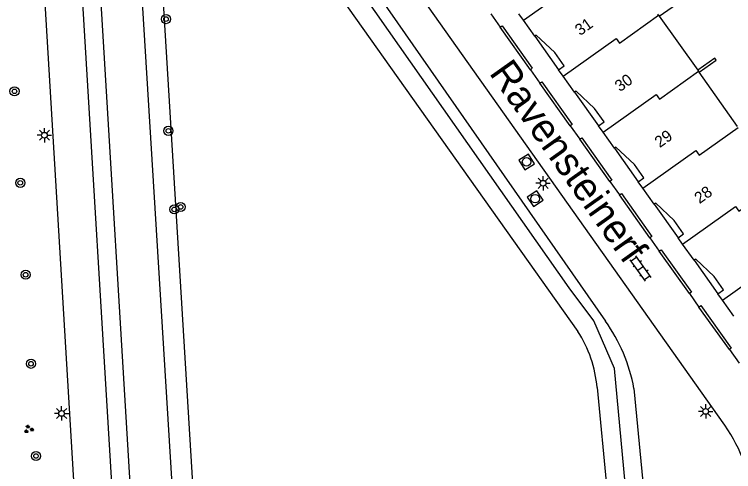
# Model space of a CAD drawing. Extents: x 124000 to 128010, y 398999 to 403000.
# Drawn here: x 126565.9 to 126628.7, y 400332.2 to 400372.1 of the extents above; entities that cross this region are included whole.
import ezdxf

# ---------------------------------------------------------------- set-up
doc = ezdxf.new("R2010")
doc.units = 0
for name, color, linetype in [('gg-afsc-muur', 7, 'Continuous'), ('gg-anno-huisnummerreeks BGT', 7, 'Continuous'), ('gg-anno-openbare ruimte label', 7, 'Continuous'), ('gg-bbg-hoofdgebouw', 7, 'Continuous'), ('gg-bbg-onder overbouw', 7, 'Continuous'), ('gg-bbg-pand overbouw', 7, 'Continuous'), ('gg-bbg-tussenscheiding', 7, 'Continuous'), ('gg-knt-BGT kruinlijn', 7, 'Continuous'), ('gg-knt-verharding', 7, 'Continuous'), ('gg-kntw-bovenkant insteek waterloop', 7, 'Continuous'), ('gt-grn-groengrens', 7, 'Continuous'), ('gt-symb-boom', 7, 'Continuous'), ('gt-symb-groenvak', 7, 'Continuous'), ('gt-symb-klinker verharding', 7, 'Continuous'), ('gt-symb-lichtmast', 7, 'Continuous'), ('gt-symb-rioolschacht', 7, 'Continuous')]:
    doc.layers.add(name, color=color, linetype=linetype)

# ---------------------------------------------------------------- blocks, each defined once
blk = doc.blocks.new('gt0-LMAST')
at = {"layer": 'gt-symb-lichtmast'}
for p, q in [((-0.182, 0.173), (-0.447, 0.438)), ((-0.005, 0.246), (-0.005, 0.621)), ((0.172, 0.173), (0.437, 0.438)), ((-0.255, -0.004), (-0.63, -0.004)), ((-0.182, -0.181), (-0.447, -0.446)), ((-0.005, -0.254), (-0.005, -0.629)), ((0.437, -0.446), (0.172, -0.181)), ((0.245, -0.004), (0.62, -0.004))]:
    blk.add_line(p, q, dxfattribs=at)
blk.add_circle((-0.005, -0.004), 0.25, dxfattribs=at)
blk = doc.blocks.new('gt0-KL1')
at = {"layer": 'gt-symb-klinker verharding'}
for p, q in [((-1.15, 0.3), (1.15, 0.3)), ((-1, -0.3), (-1, 0.3)), ((-0.5, 0.3), (-0.5, 0.45)), ((0, -0.3), (0, 0.3)), ((0.5, 0.3), (0.5, 0.45)), ((1, -0.3), (1, 0.3)), ((-1.15, -0.3), (1.15, -0.3)), ((-0.5, -0.45), (-0.5, -0.3)), ((0.5, -0.45), (0.5, -0.3))]:
    blk.add_line(p, q, dxfattribs=at)
blk = doc.blocks.new('gt0-BOOM')
at = {"layer": 'gt-symb-boom'}
for radius in [0.4, 0.2]:
    blk.add_circle((0, 0), radius, dxfattribs=at)
blk = doc.blocks.new('gt0-RS')
at = {"layer": 'gt-symb-rioolschacht'}
blk.add_lwpolyline([(-0.5, -0.5), (0.5, -0.5), (0.5, 0.5), (-0.5, 0.5)], close=True, dxfattribs=at)
blk.add_circle((0, 0), 0.375, dxfattribs=at)
blk = doc.blocks.new('gt0-GRVAK')
at = {"layer": 'gt-symb-groenvak'}
for p, q in [((-0.11, 0.189), (-0.228, 0.24)), ((-0.182, 0.153), (0.088, 0.153)), ((-0.091, 0.211), (-0.156, 0.322)), ((-0.047, 0.214), (-0.047, 0.393)), ((-0.004, 0.211), (0.061, 0.322)), ((0.015, 0.189), (0.133, 0.24)), ((0.262, -0.052), (0.197, 0.059)), ((0.305, -0.049), (0.305, 0.13)), ((0.349, -0.052), (0.414, 0.059)), ((-0.245, -0.228), (-0.363, -0.177)), ((-0.318, -0.264), (-0.047, -0.264)), ((-0.226, -0.206), (-0.291, -0.095)), ((-0.183, -0.203), (-0.183, -0.024)), ((-0.139, -0.206), (-0.074, -0.095)), ((-0.12, -0.228), (-0.002, -0.177)), ((0.243, -0.074), (0.125, -0.023)), ((0.17, -0.11), (0.441, -0.11)), ((0.368, -0.074), (0.486, -0.023))]:
    blk.add_line(p, q, dxfattribs=at)

msp = doc.modelspace()

# ---------------------------------------------------------------- linework, layer by layer
at = {"layer": 'gg-afsc-muur'}
for p, q in [((126610.987, 400367.267), (126608.356, 400370.972)), ((126614.468, 400362.376), (126611.823, 400366.095)), ((126617.935, 400357.513), (126615.307, 400361.202)), ((126621.416, 400352.595), (126618.76, 400356.337)), ((126624.891, 400347.728), (126622.245, 400351.424)), ((126628.363, 400342.843), (126625.706, 400346.543))]:
    msp.add_line(p, q, dxfattribs=at)
for points in [[(126622.239, 400371.942), (126623.732, 400373.003), (126623.674, 400373.084)], [(126608.356, 400370.972), (126608.529, 400371.104), (126611.157, 400367.391), (126610.987, 400367.267)], [(126627.154, 400368.192), (126627.093, 400368.279), (126625.597, 400367.216)], [(126625.717, 400367.047), (126627.212, 400368.11), (126627.154, 400368.192)], [(126611.823, 400366.095), (126611.992, 400366.212), (126614.635, 400362.492), (126614.468, 400362.376)], [(126615.307, 400361.202), (126615.484, 400361.326), (126618.093, 400357.623), (126617.935, 400357.513)], [(126618.76, 400356.337), (126618.938, 400356.467), (126621.582, 400352.711), (126621.416, 400352.595)], [(126622.245, 400351.424), (126622.418, 400351.546), (126625.054, 400347.844), (126624.891, 400347.728)], [(126625.706, 400346.543), (126625.877, 400346.667), (126628.527, 400342.956), (126628.363, 400342.843)]]:
    msp.add_lwpolyline(points, dxfattribs=at)
at = {"layer": 'gg-bbg-hoofdgebouw'}
for p, q in [((126610.378, 400371.591), (126609.983, 400372.147)), ((126622.182, 400372.022), (126622.119, 400372.111)), ((126622.182, 400372.022), (126622.239, 400371.942)), ((126622.239, 400371.942), (126625.597, 400367.216)), ((126611.365, 400370.201), (126610.378, 400371.591)), ((126613.849, 400366.709), (126613.453, 400367.267)), ((126625.597, 400367.216), (126625.66, 400367.127)), ((126625.717, 400367.047), (126625.66, 400367.127)), ((126629.075, 400362.319), (126625.717, 400367.047)), ((126614.843, 400365.309), (126613.849, 400366.709)), ((126617.331, 400361.814), (126616.936, 400362.367)), ((126618.323, 400360.423), (126617.331, 400361.814)), ((126620.805, 400356.925), (126620.409, 400357.486)), ((126621.793, 400355.526), (126620.805, 400356.925)), ((126624.279, 400352.035), (126623.88, 400352.592)), ((126625.277, 400350.643), (126624.279, 400352.035)), ((126627.752, 400347.144), (126627.355, 400347.702)), ((126628.746, 400345.748), (126627.752, 400347.144))]:
    msp.add_line(p, q, dxfattribs=at)
at = {"layer": 'gg-bbg-onder overbouw'}
for points in [[(126613.453, 400367.267), (126613.95, 400367.62), (126613.117, 400368.778), (126611.495, 400370.288), (126611.365, 400370.201)], [(126616.936, 400362.367), (126617.433, 400362.721), (126616.598, 400363.89), (126614.976, 400365.397), (126614.843, 400365.309)], [(126620.409, 400357.486), (126620.907, 400357.838), (126620.074, 400359.003), (126618.453, 400360.508), (126618.323, 400360.423)], [(126623.88, 400352.592), (126624.369, 400352.938), (126623.547, 400354.11), (126621.928, 400355.62), (126621.793, 400355.526)], [(126627.355, 400347.702), (126627.837, 400348.051), (126627.038, 400349.222), (126625.421, 400350.73), (126625.277, 400350.643)]]:
    msp.add_lwpolyline(points, dxfattribs=at)
at = {"layer": 'gg-bbg-pand overbouw'}
for p, q in [((126611.365, 400370.201), (126613.453, 400367.267)), ((126614.843, 400365.309), (126616.936, 400362.367)), ((126618.323, 400360.423), (126620.409, 400357.486)), ((126621.793, 400355.526), (126623.88, 400352.592)), ((126625.277, 400350.643), (126627.355, 400347.702))]:
    msp.add_line(p, q, dxfattribs=at)
at = {"layer": 'gg-bbg-tussenscheiding'}
for points in [[(126610.378, 400371.591), (126615.01, 400374.88), (126615.302, 400374.473), (126618.71, 400376.909)], [(126613.849, 400366.709), (126618.478, 400369.999), (126618.769, 400369.591), (126622.182, 400372.022)], [(126617.331, 400361.814), (126621.957, 400365.101), (126622.248, 400364.693), (126625.66, 400367.127)], [(126620.805, 400356.925), (126625.431, 400360.211), (126625.722, 400359.802), (126629.138, 400362.23)], [(126624.279, 400352.035), (126628.905, 400355.321), (126629.195, 400354.912), (126632.617, 400357.334)], [(126627.752, 400347.144), (126632.379, 400350.431), (126632.67, 400350.023), (126636.083, 400352.456)]]:
    msp.add_lwpolyline(points, dxfattribs=at)
at = {"layer": 'gg-knt-BGT kruinlijn'}
for p, q in [((126571.751, 400401.652), (126582.314, 400227.233)), ((126590.821, 400383.68), (126617.541, 400345.323)), ((126620.033, 400339.433), (126622.763, 400310.812))]:
    msp.add_line(p, q, dxfattribs=at)
msp.add_arc((126605.301, 400336.672), 14.989, 10.61443, 35.25104, dxfattribs=at)
at = {"layer": 'gg-knt-verharding'}
for p, q in [((126580.754, 400225.822), (126570.208, 400401.66)), ((126627.977, 400336.229), (126594.658, 400383.239)), ((126607.527, 400372.146), (126608.356, 400370.972)), ((126610.987, 400367.267), (126611.823, 400366.095)), ((126614.468, 400362.376), (126615.307, 400361.202)), ((126617.935, 400357.513), (126618.76, 400356.337)), ((126621.416, 400352.595), (126622.245, 400351.424)), ((126624.891, 400347.728), (126625.706, 400346.543)), ((126628.363, 400342.843), (126629.206, 400341.647))]:
    msp.add_line(p, q, dxfattribs=at)
msp.add_lwpolyline([(126566.861, 400402.203), (126576.999, 400232.963), (126577.375, 400225.906), (126577.514, 400224.241), (126577.731, 400222.581), (126577.942, 400221.161)], dxfattribs=at)
msp.add_arc((126614.179, 400326.991), 16.605, 7.73173, 33.80292, dxfattribs=at)
at = {"layer": 'gg-kntw-bovenkant insteek waterloop'}
for p, q in [((126587.727, 400228.405), (126577.997, 400389.119)), ((126593.346, 400375.131), (126615.14, 400344.41)), ((126616.814, 400339.52), (126619.737, 400308.782))]:
    msp.add_line(p, q, dxfattribs=at)
msp.add_arc((126606.054, 400338.568), 10.802, 5.05535, 32.74001, dxfattribs=at)
at = {"layer": 'gt-grn-groengrens'}
for points in [[(126620.672, 400316.151), (126618.332, 400341.189), (126616.531, 400345.333), (126614.371, 400348.215), (126594.566, 400376.496), (126590.605, 400381.413), (126589.705, 400385.736), (126589.885, 400389.879), (126591.326, 400394.382), (126595.286, 400402.849), (126600.868, 400415.458), (126603.568, 400418.34), (126608.429, 400419.961), (126619.713, 400421.107)], [(126576.3, 400390.306), (126576.922, 400375.981), (126583.404, 400270.624), (126586.104, 400224.264), (126587.545, 400219.221), (126589.705, 400214.177), (126592.226, 400209.494), (126595.286, 400205.711), (126598.347, 400202.468), (126602.168, 400199.362)]]:
    msp.add_lwpolyline(points, dxfattribs=at)

# ---------------------------------------------------------------- block references
at = {"layer": 'gt-symb-boom'}
for p in [(126579.181, 400371.687), (126565.952, 400365.381), (126579.385, 400361.931), (126566.454, 400357.387), (126580.45, 400355.283), (126579.897, 400355.071), (126566.918, 400349.365), (126567.39, 400341.59), (126567.83, 400333.532)]:
    msp.add_blockref('gt0-BOOM', p, dxfattribs=at)
at = {"layer": 'gt-symb-groenvak'}
msp.add_blockref('gt0-GRVAK', (126567.18, 400335.874), dxfattribs=at)
at = {"layer": 'gt-symb-klinker verharding', "rotation": 125.18453930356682}
msp.add_blockref('gt0-KL1', (126620.618, 400349.902), dxfattribs=at)
at = {"layer": 'gt-symb-lichtmast'}
for p in [(126568.568, 400361.55), (126612.103, 400357.353), (126626.298, 400337.43), (126570.069, 400337.255)]:
    msp.add_blockref('gt0-LMAST', p, dxfattribs=at)
at = {"layer": 'gt-symb-rioolschacht'}
for p, rotation in [((126610.66, 400359.216), 121.33720572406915), ((126611.403, 400356.005), 123.65827186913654)]:
    msp.add_blockref('gt0-RS', p, dxfattribs=dict(at, rotation=rotation))

# ---------------------------------------------------------------- texts
at = {"layer": 'gg-anno-huisnummerreeks BGT'}
for s, p in [('31', (126615.325, 400370.196)), ('30', (126618.806, 400365.3)), ('29', (126622.283, 400360.413)), ('28', (126625.753, 400355.521))]:
    msp.add_text(s, height=1, rotation=35.4, dxfattribs=at).set_placement(p)
at = {"layer": 'gg-anno-openbare ruimte label'}
msp.add_text('Ravensteinerf', height=2.5, rotation=305.4, dxfattribs=at).set_placement((126607.332, 400366.971))

doc.saveas('drawing.dxf')
